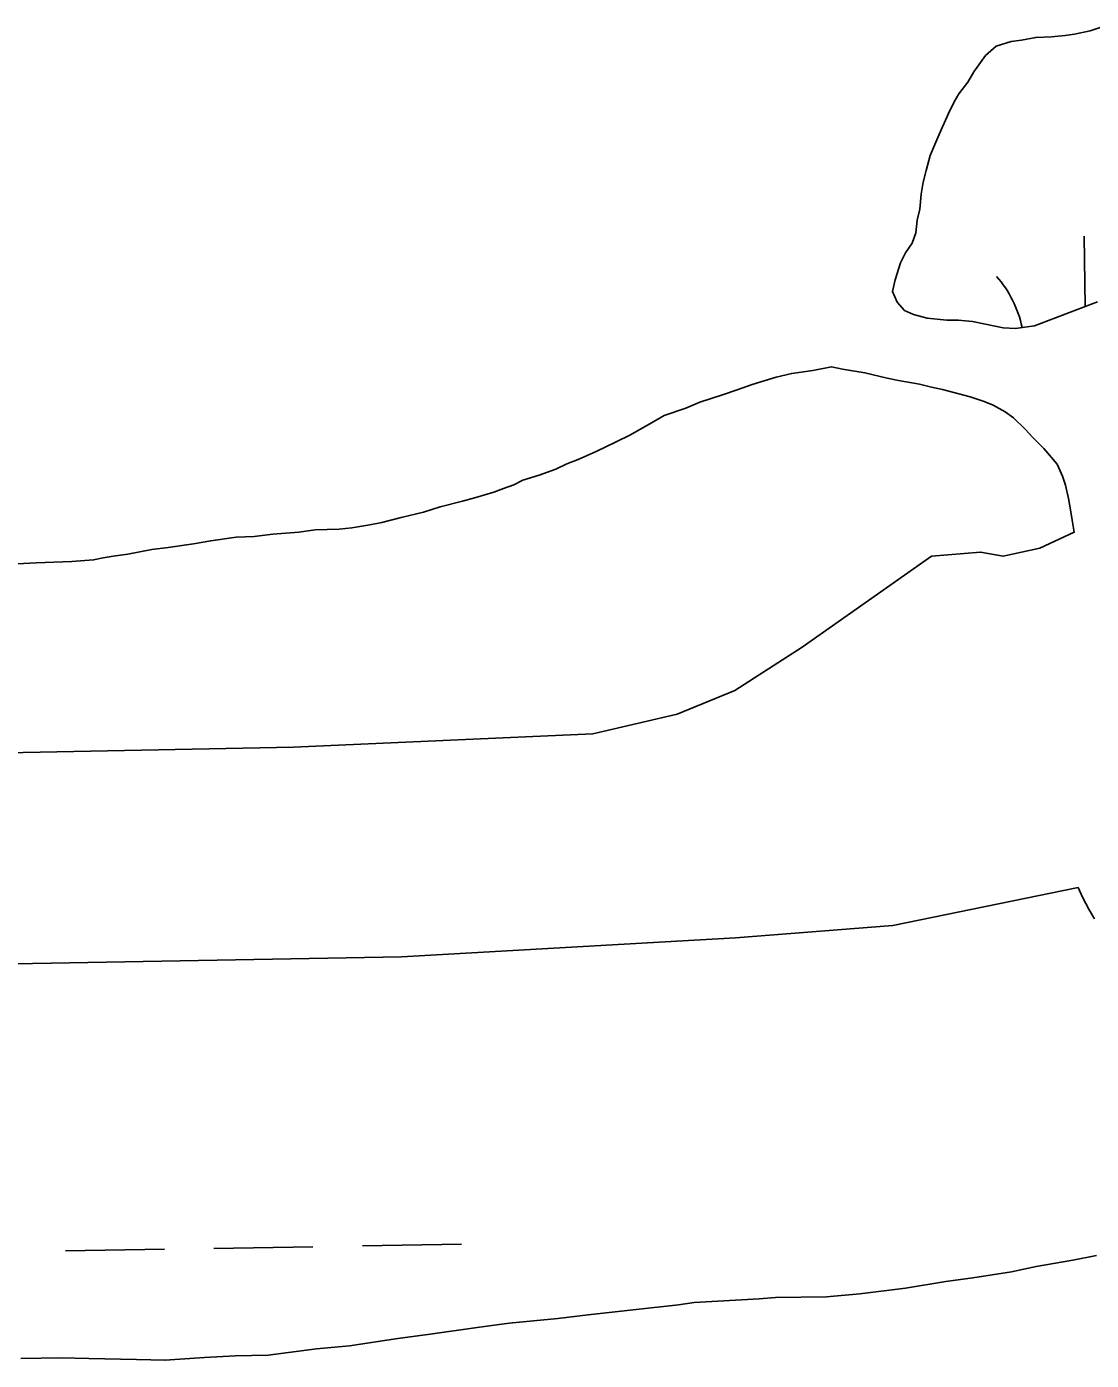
# Model space of a CAD drawing. Extents: x 3887375 to 3925618, y 296674 to 322633.
# Drawn here: x 3921837.9 to 3922182, y 309030.4 to 309461.4 of the extents above; entities that cross this region are included whole.
import ezdxf

# ---------------------------------------------------------------- set-up
doc = ezdxf.new("R2010")
doc.units = 0
doc.layers.add('V-TOPO-SHOR', color=7, linetype='Continuous')
doc.layers.add('V-WETL-SWMP', color=7, linetype='Continuous')

msp = doc.modelspace()

# ---------------------------------------------------------------- linework, layer by layer
at = {"layer": 'V-TOPO-SHOR'}
msp.add_line((3922117.86, 309170.95), (3922177.68, 309183.19), dxfattribs=at)
for points in [[(3922185.79, 309461.4), (3922181.61, 309460.09), (3922176.56, 309459), (3922173.48, 309458.57), (3922169.08, 309458.14), (3922164.03, 309457.93), (3922159.41, 309457.06), (3922156.11, 309456.63), (3922151.27, 309455.1), (3922147.75, 309452.03), (3922144, 309446.76), (3922142.02, 309443.47), (3922139.15, 309439.74), (3922137.61, 309437.11), (3922135.84, 309433.38), (3922133.41, 309428.11), (3922131.43, 309423.28), (3922129.88, 309419.76), (3922128.55, 309414.93), (3922127.67, 309411.2), (3922127, 309407.24), (3922126.55, 309402.41), (3922125.66, 309398.89), (3922125.21, 309394.72), (3922124.1, 309391.42), (3922121.9, 309388.35), (3922120.35, 309385.06), (3922118.59, 309379.57), (3922117.7, 309375.84), (3922119.23, 309372.32), (3922121.64, 309369.67), (3922124.49, 309368.35), (3922128.89, 309367.24), (3922135.26, 309366.57), (3922138.99, 309366.56), (3922143.61, 309366.11), (3922147.78, 309365.22), (3922153.49, 309364.11), (3922157.45, 309363.88)], [(3922157.45, 309363.88), (3922160.53, 309364.32), (3922163.6, 309364.75), (3922183.93, 309372.46)], [(3922176.48, 309298.01), (3922175.77, 309301.87), (3922175.29, 309305.25), (3922174.57, 309308.87), (3922173.62, 309313.22), (3922172.66, 309316.11), (3922170.98, 309319.98), (3922166.65, 309325.05), (3922163.04, 309328.68), (3922160.63, 309331.34), (3922156.78, 309334.96), (3922154.13, 309336.9), (3922150.28, 309339.08), (3922147.39, 309340.29), (3922142.81, 309341.75), (3922139.19, 309342.72), (3922133.89, 309344.18), (3922130.27, 309344.91), (3922126.41, 309345.88), (3922119.66, 309347.1), (3922116.04, 309347.84), (3922108.81, 309349.54), (3922101.58, 309350.76), (3922097.96, 309351.49), (3922091.93, 309350.3), (3922085.17, 309349.35), (3922080.1, 309348.15), (3922072.38, 309345.76), (3922067.55, 309344.08), (3922062.72, 309342.4), (3922055.48, 309340.01), (3922050.89, 309338.09), (3922043.89, 309335.69), (3922039.3, 309333.05), (3922032.78, 309329.44), (3922028.43, 309327.28), (3922021.91, 309324.16), (3922016.12, 309321.52)], [(3922016.12, 309321.52), (3922012.5, 309320.08), (3922008.88, 309318.4), (3922003.56, 309316.48), (3921998.25, 309314.8), (3921995.36, 309313.36), (3921991.98, 309312.16), (3921988.84, 309310.96), (3921983.04, 309309.29), (3921978.7, 309308.09), (3921971.46, 309306.18), (3921966.15, 309304.5), (3921958.91, 309302.83), (3921952.63, 309301.15), (3921948.77, 309300.44), (3921942.98, 309299.48), (3921938.88, 309299.01), (3921931.16, 309298.79), (3921925.85, 309298.07), (3921917.41, 309297.37), (3921911.38, 309296.66), (3921905.59, 309296.43), (3921897.38, 309295.24), (3921891.83, 309294.29), (3921883.63, 309293.1), (3921878.32, 309292.39), (3921870.6, 309290.96), (3921865.77, 309290.24), (3921862.63, 309289.77), (3921859.5, 309289.05), (3921852.5, 309288.58), (3921840.92, 309288.12), (3921828.62, 309287.43)], [(3922130.37, 309290.3), (3922146.21, 309291.58), (3922153.47, 309290.25), (3922165.35, 309292.86), (3922176.48, 309298.01)], [(3922130.37, 309290.3), (3922088.55, 309260.88), (3922066.73, 309246.86), (3922048.1, 309239.18), (3922020.85, 309232.89), (3921924.16, 309228.56), (3921612.76, 309222.42)], [(3922182.96, 309173.04), (3922181.28, 309175.94), (3922179.12, 309180.05), (3922177.68, 309183.19)], [(3919853.02, 309058.28), (3919907.5, 309064.98), (3919933.83, 309066.28), (3919993.29, 309063.43), (3920021.43, 309065.18), (3920054.12, 309066.93), (3920114.96, 309074.51), (3920197.14, 309083.41), (3920316.1, 309100.4), (3920414.62, 309110.18), (3920601.19, 309111.59), (3920746.46, 309119.44), (3920922.13, 309124.51), (3921069.67, 309128.28), (3921178.14, 309123.96), (3921327.04, 309131.35), (3921564.93, 309143.54), (3921780.11, 309157.6), (3921958.96, 309160.85), (3922067.01, 309166.97), (3922117.86, 309170.95)], [(3921836.02, 309030.99), (3921849.05, 309031.21), (3921857.97, 309030.95), (3921873.41, 309030.67), (3921882.57, 309030.41), (3921895.36, 309031.35), (3921905.25, 309031.81), (3921915.87, 309032.03), (3921931.55, 309034.16), (3921942.17, 309035.1), (3921957.85, 309037.48), (3921968.23, 309038.91), (3921983.43, 309041.05), (3921993.81, 309042.47), (3922009.49, 309043.89), (3922019.38, 309045.07), (3922033.86, 309046.73), (3922048.58, 309048.38), (3922053.64, 309049.1), (3922074.63, 309050.26), (3922079.94, 309050.73), (3922096.34, 309050.93), (3922107.2, 309051.87), (3922121.92, 309053.77), (3922134.95, 309055.91), (3922143.64, 309057.1), (3922156.18, 309059.01), (3922164.15, 309060.68), (3922175.97, 309062.82), (3922183.69, 309064.25)]]:
    msp.add_lwpolyline(points, dxfattribs=at)
at = {"layer": 'V-WETL-SWMP'}
for p, q in [((3922180.03, 309370.98), (3922179.64, 309393.68)), ((3921850.38, 309065.74), (3921882.37, 309066.29)), ((3921898.37, 309066.56), (3921930.37, 309067.11)), ((3921946.36, 309067.39), (3921978.36, 309067.94))]:
    msp.add_line(p, q, dxfattribs=at)
for points in [[(3922183.93, 309372.46), (3922163.6, 309364.75), (3922160.53, 309364.32), (3922157.45, 309363.88), (3922153.49, 309364.11), (3922147.78, 309365.22), (3922143.61, 309366.11), (3922139, 309366.56), (3922135.26, 309366.57), (3922128.89, 309367.24), (3922124.49, 309368.35), (3922121.64, 309369.67), (3922119.23, 309372.32), (3922117.7, 309375.84), (3922118.58, 309379.57), (3922120.35, 309385.06), (3922121.9, 309388.35), (3922124.1, 309391.42), (3922125.21, 309394.72), (3922125.66, 309398.89), (3922126.55, 309402.41), (3922127, 309407.24), (3922127.66, 309411.2), (3922128.55, 309414.93), (3922129.88, 309419.76), (3922131.43, 309423.28), (3922133.41, 309428.11), (3922135.84, 309433.38), (3922137.61, 309437.11), (3922139.15, 309439.74), (3922142.02, 309443.47), (3922144, 309446.76), (3922147.75, 309452.03), (3922151.27, 309455.1), (3922156.11, 309456.63), (3922159.41, 309457.06), (3922164.03, 309457.93), (3922169.08, 309458.14), (3922173.48, 309458.57), (3922176.56, 309459), (3922181.61, 309460.09), (3922185.79, 309461.4)], [(3921828.62, 309287.43), (3921840.92, 309288.13), (3921852.5, 309288.58), (3921859.5, 309289.05), (3921862.63, 309289.77), (3921865.77, 309290.24), (3921870.6, 309290.96), (3921878.32, 309292.39), (3921883.63, 309293.1), (3921891.83, 309294.29), (3921897.38, 309295.24), (3921905.58, 309296.43), (3921911.38, 309296.66), (3921917.41, 309297.37), (3921925.85, 309298.07), (3921931.16, 309298.79), (3921938.88, 309299.01), (3921942.98, 309299.48), (3921948.77, 309300.43), (3921952.63, 309301.15), (3921958.91, 309302.83), (3921966.15, 309304.5), (3921971.46, 309306.18), (3921978.7, 309308.09), (3921983.04, 309309.29), (3921988.84, 309310.96), (3921991.98, 309312.16), (3921995.36, 309313.36), (3921998.25, 309314.8), (3922003.56, 309316.48), (3922008.88, 309318.4), (3922012.5, 309320.08), (3922016.12, 309321.52), (3922021.91, 309324.16), (3922028.43, 309327.28), (3922032.78, 309329.44), (3922039.3, 309333.05), (3922043.89, 309335.69), (3922050.89, 309338.09), (3922055.48, 309340.01), (3922062.72, 309342.4), (3922067.55, 309344.08), (3922072.38, 309345.76), (3922080.1, 309348.15), (3922085.17, 309349.35), (3922091.93, 309350.3), (3922097.96, 309351.49), (3922101.58, 309350.76), (3922108.81, 309349.54), (3922116.04, 309347.84), (3922119.66, 309347.1), (3922126.41, 309345.88), (3922130.27, 309344.91), (3922133.89, 309344.18), (3922139.19, 309342.72), (3922142.81, 309341.75), (3922147.39, 309340.29), (3922150.28, 309339.08), (3922154.13, 309336.9), (3922156.78, 309334.96), (3922160.63, 309331.34), (3922163.04, 309328.68)], [(3922163.04, 309328.68), (3922166.65, 309325.05), (3922170.98, 309319.98), (3922172.66, 309316.11), (3922173.62, 309313.22), (3922174.58, 309308.87), (3922175.29, 309305.25), (3922175.77, 309301.87), (3922176.48, 309298.01), (3922165.35, 309292.86), (3922153.47, 309290.25), (3922146.21, 309291.58), (3922130.37, 309290.3), (3922088.55, 309260.88), (3922066.73, 309246.86), (3922048.1, 309239.18), (3922020.85, 309232.89), (3921924.16, 309228.56), (3921612.76, 309222.42)], [(3921780.11, 309157.6), (3921958.96, 309160.85), (3922067.01, 309166.97), (3922117.86, 309170.94), (3922177.68, 309183.19), (3922179.12, 309180.05), (3922181.28, 309175.94), (3922182.96, 309173.04)], [(3922183.69, 309064.25), (3922175.97, 309062.82), (3922164.15, 309060.68), (3922156.18, 309059.01), (3922143.64, 309057.1), (3922134.95, 309055.91), (3922121.92, 309053.77), (3922107.2, 309051.88), (3922096.34, 309050.93), (3922079.94, 309050.73), (3922074.63, 309050.26), (3922053.64, 309049.1), (3922048.58, 309048.38), (3922033.86, 309046.73), (3922019.38, 309045.07), (3922009.49, 309043.89), (3921993.81, 309042.47), (3921983.43, 309041.05), (3921968.23, 309038.91), (3921957.85, 309037.48), (3921942.17, 309035.1), (3921931.55, 309034.16), (3921915.87, 309032.03), (3921905.25, 309031.81), (3921895.36, 309031.35), (3921882.58, 309030.41), (3921873.41, 309030.67), (3921857.97, 309030.95), (3921849.05, 309031.21), (3921836.02, 309030.99)]]:
    msp.add_lwpolyline(points, dxfattribs=at)
msp.add_arc((3922125.02, 309357.22), 35.25, 11.3954, 41.7552, dxfattribs=at)

doc.saveas('drawing.dxf')
